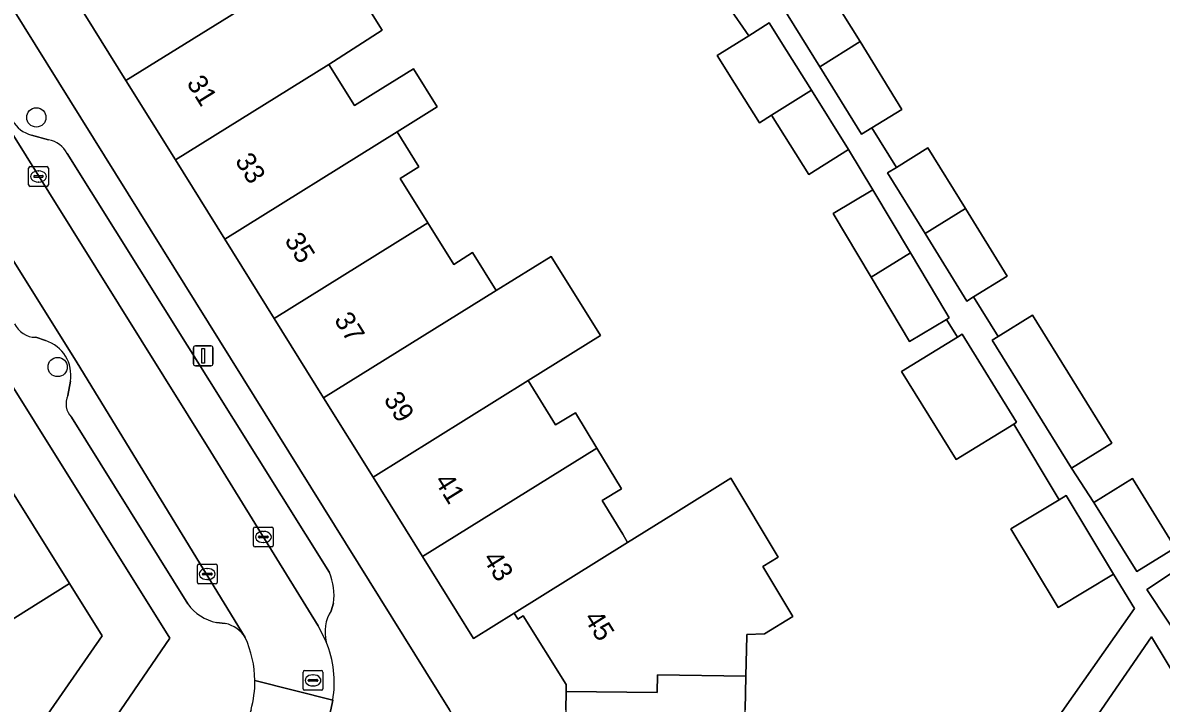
# Model space of a CAD drawing. Extents: x 159279 to 160377, y 384531 to 385888.
# Drawn here: x 159929.1 to 159986.7, y 385000.3 to 385034.8 of the extents above; entities that cross this region are included whole.
import ezdxf

# ---------------------------------------------------------------- set-up
doc = ezdxf.new("R2010")
doc.units = 0
for name, color, linetype in [('IMGEO_Boom', 7, 'Continuous'), ('IMGEO_Erf', 7, 'Continuous'), ('IMGEO_Kolk', 7, 'Continuous'), ('IMGEO_Lichtmast', 7, 'Continuous'), ('IMGEO_Pand', 7, 'Continuous'), ('IMGEO_Pand_nummerreeks', 7, 'Continuous'), ('IMGEO_Parkeervlak_open', 7, 'Continuous'), ('IMGEO_Rijbaan_lokaal_open', 7, 'Continuous'), ('IMGEO_Rioolput', 7, 'Continuous'), ('IMGEO_Voetpad_open', 7, 'Continuous')]:
    doc.layers.add(name, color=color, linetype=linetype)

msp = doc.modelspace()

# ---------------------------------------------------------------- linework, layer by layer
at = {"layer": 'IMGEO_Boom'}
for centre in [(159929.753, 385029.997), (159930.833, 385017.356)]:
    msp.add_circle(centre, 0.489, dxfattribs=at)
at = {"layer": 'IMGEO_Erf'}
for points in [[(159926.157, 384988.496), (159934.035, 385000), (159936.519, 385003.628), (159888.362, 385080.722)], [(159921.539, 385046.778), (159950.682, 385000)], [(159944.781, 385038.403), (159947.267, 385034.412), (159944.56, 385032.68), (159945.857, 385030.598), (159946.817, 385031.196), (159948.851, 385032.463), (159950.057, 385030.526), (159948.023, 385029.26), (159949.123, 385027.493), (159948.174, 385026.902), (159949.576, 385024.651), (159950.885, 385022.55), (159951.845, 385023.148), (159953.043, 385021.225), (159955.828, 385022.952), (159958.312, 385018.949), (159954.66, 385016.666), (159956.049, 385014.427), (159957.055, 385015.036), (159958.133, 385013.253), (159959.379, 385011.191), (159958.405, 385010.602), (159959.445, 385008.883), (159959.694, 385008.472), (159961.999, 385009.906), (159964.911, 385011.718), (159967.321, 385007.731), (159966.531, 385007.253), (159968.059, 385004.725), (159966.618, 385003.844), (159965.723, 385003.803), (159965.722, 385003.748), (159965.676, 385001.696), (159965.638, 385000)], [(159969.567, 385036.9), (159971.462, 385033.835), (159973.581, 385030.407), (159972.063, 385029.468), (159973.301, 385027.467), (159974.9, 385028.455), (159976.795, 385025.39), (159978.914, 385021.962), (159977.21, 385020.908), (159978.447, 385018.906), (159980.192, 385019.984), (159984.206, 385013.491), (159982.162, 385012.227), (159983.303, 385010.495), (159985.259, 385011.704), (159987.424, 385008.202)], [(159956.566, 385000), (159956.58, 385000.928), (159956.585, 385001.283), (159954.409, 385004.75), (159954.142, 385004.584), (159953.947, 385004.896), (159951.885, 385003.612), (159949.305, 385007.755), (159946.802, 385011.773), (159944.3, 385015.791), (159941.798, 385019.808), (159939.296, 385023.826), (159936.794, 385027.844), (159934.292, 385031.861), (159931.79, 385035.878)], [(159980.706, 384998.492), (159985.352, 385005.119), (159984.298, 385006.87), (159981.493, 385005.182), (159979.1, 385009.16), (159981.552, 385010.635), (159979.246, 385014.468), (159976.323, 385012.663), (159973.566, 385017.123), (159976.397, 385018.873), (159975.847, 385019.77), (159973.966, 385018.649), (159972.024, 385021.904), (159970.099, 385025.131), (159972.116, 385026.333), (159970.882, 385028.377), (159968.861, 385027.109), (159966.978, 385030.11), (159966.368, 385029.727), (159965.104, 385031.741), (159964.23, 385033.136), (159965.822, 385034.135), (159964.794, 385035.61)], [(159925.952, 385015.146), (159931.428, 385006.383), (159933.082, 385003.735), (159930.485, 385000), (159926.55, 384994.34)]]:
    msp.add_lwpolyline(points, dxfattribs=at)
msp.add_lwpolyline([(159986.212, 385003.689), (159970.649, 384981.062), (159972.982, 384978.551), (159998.947, 384982.568)], close=True, dxfattribs=at)
at = {"layer": 'IMGEO_Kolk'}
for p, q in [((159929.362, 385026.58), (159929.362, 385027.432)), ((159929.437, 385027.506), (159930.289, 385027.506)), ((159929.85, 385027.286), (159929.875, 385027.286)), ((159930.363, 385027.432), (159930.363, 385026.58)), ((159929.621, 385027), (159929.621, 385027.012)), ((159930.059, 385026.963), (159929.661, 385026.963)), ((159929.664, 385027.049), (159930.062, 385027.049)), ((159929.873, 385026.726), (159929.848, 385026.726)), ((159930.105, 385027.012), (159930.105, 385027)), ((159930.289, 385026.506), (159929.437, 385026.506)), ((159940.826, 385009.247), (159941.678, 385009.247)), ((159940.751, 385008.321), (159940.751, 385009.173)), ((159941.01, 385008.741), (159941.01, 385008.753)), ((159941.448, 385008.704), (159941.05, 385008.704)), ((159941.053, 385008.79), (159941.451, 385008.79)), ((159941.239, 385009.027), (159941.264, 385009.027)), ((159941.494, 385008.753), (159941.494, 385008.741)), ((159941.752, 385009.173), (159941.752, 385008.321)), ((159941.678, 385008.247), (159940.826, 385008.247)), ((159941.262, 385008.467), (159941.237, 385008.467)), ((159937.906, 385006.445), (159937.906, 385007.297)), ((159937.981, 385007.371), (159938.833, 385007.371)), ((159938.394, 385007.151), (159938.419, 385007.151)), ((159938.907, 385007.297), (159938.907, 385006.445)), ((159938.833, 385006.371), (159937.981, 385006.371)), ((159938.165, 385006.865), (159938.165, 385006.877)), ((159938.603, 385006.828), (159938.205, 385006.828)), ((159938.208, 385006.914), (159938.606, 385006.914)), ((159938.417, 385006.591), (159938.392, 385006.591)), ((159938.649, 385006.877), (159938.649, 385006.865))]:
    msp.add_line(p, q, dxfattribs=at)
for points in [[(159929.362, 385026.58), (159929.362, 385027.432)], [(159929.437, 385027.506), (159930.289, 385027.506)], [(159930.363, 385027.432), (159930.363, 385026.58)], [(159930.289, 385026.506), (159929.437, 385026.506)], [(159940.826, 385009.247), (159941.678, 385009.247)], [(159940.751, 385008.321), (159940.751, 385009.173)], [(159941.752, 385009.173), (159941.752, 385008.321)], [(159941.678, 385008.247), (159940.826, 385008.247)], [(159937.906, 385006.445), (159937.906, 385007.297)], [(159937.981, 385007.371), (159938.833, 385007.371)], [(159938.907, 385007.297), (159938.907, 385006.445)], [(159938.833, 385006.371), (159937.981, 385006.371)]]:
    msp.add_lwpolyline(points, dxfattribs=at)
for centre, radius, start, end in [((159929.439, 385027.43), 0.0765, 91.55205, 178.44795), ((159929.439, 385027.43), 0.0765, 91.55205, 178.44795), ((159930.287, 385027.43), 0.0765, 1.55205, 88.44795), ((159930.287, 385027.43), 0.0765, 1.55205, 88.44795), ((159929.439, 385026.582), 0.0765, 181.55205, 268.44795), ((159929.439, 385026.582), 0.0765, 181.55205, 268.44795), ((159929.661, 385027.009), 0.0403, 85.87752, 175.75265), ((159929.658, 385026.999), 0.0366, 178.93798, 274.71019), ((159930.062, 385027.006), 0.043, 264.86636, 352.45326), ((159930.066, 385027.011), 0.0386, 1.73085, 96.63898), ((159930.287, 385026.582), 0.0765, 271.55205, 358.44795), ((159930.287, 385026.582), 0.0765, 271.55205, 358.44795), ((159940.828, 385009.171), 0.0765, 91.55205, 178.44795), ((159940.828, 385009.171), 0.0765, 91.55205, 178.44795), ((159941.676, 385009.171), 0.0765, 1.55205, 88.44795), ((159941.676, 385009.171), 0.0765, 1.55205, 88.44795), ((159941.05, 385008.75), 0.0403, 85.87752, 175.75265), ((159941.047, 385008.74), 0.0366, 178.93798, 274.71019), ((159941.451, 385008.747), 0.043, 264.86636, 352.45326), ((159941.455, 385008.752), 0.0386, 1.73085, 96.63898), ((159940.828, 385008.323), 0.0765, 181.55205, 268.44795), ((159940.828, 385008.323), 0.0765, 181.55205, 268.44795), ((159941.676, 385008.323), 0.0765, 271.55205, 358.44795), ((159941.676, 385008.323), 0.0765, 271.55205, 358.44795), ((159937.983, 385007.295), 0.0765, 91.55205, 178.44795), ((159937.983, 385007.295), 0.0765, 91.55205, 178.44795), ((159938.831, 385007.295), 0.0765, 1.55205, 88.44795), ((159938.831, 385007.295), 0.0765, 1.55205, 88.44795), ((159937.983, 385006.447), 0.0765, 181.55205, 268.44795), ((159937.983, 385006.447), 0.0765, 181.55205, 268.44795), ((159938.205, 385006.874), 0.0403, 85.87752, 175.75265), ((159938.202, 385006.864), 0.0366, 178.93798, 274.71019), ((159938.606, 385006.871), 0.043, 264.86636, 352.45326), ((159938.61, 385006.876), 0.0386, 1.73085, 96.63898), ((159938.831, 385006.447), 0.0765, 271.55205, 358.44795), ((159938.831, 385006.447), 0.0765, 271.55205, 358.44795)]:
    msp.add_arc(centre, radius, start, end, dxfattribs=at)
for centre, major_axis, ratio, start_param, end_param in [((159929.849, 385027.006), (-0.387, 0.002), 0.722429, 4.712389, 7.853982), ((159929.874, 385027.006), (-0.39, 0.002), 0.717154, 1.570796, 4.712389), ((159941.238, 385008.747), (-0.387, 0.002), 0.722429, 4.712389, 7.853982), ((159941.263, 385008.747), (-0.39, 0.002), 0.717154, 1.570796, 4.712389), ((159938.393, 385006.871), (-0.387, 0.002), 0.722429, 4.712389, 7.853982), ((159938.418, 385006.871), (-0.39, 0.002), 0.717154, 1.570796, 4.712389)]:
    msp.add_ellipse(centre, major_axis=major_axis, ratio=ratio, start_param=start_param, end_param=end_param, dxfattribs=at)
at = {"layer": 'IMGEO_Lichtmast'}
for p, q in [((159937.706, 385017.523), (159937.706, 385018.323)), ((159937.706, 385018.323), (159937.706, 385017.523)), ((159937.806, 385018.423), (159938.596, 385018.423)), ((159938.596, 385018.423), (159937.806, 385018.423)), ((159938.696, 385018.323), (159938.696, 385017.523)), ((159938.696, 385017.523), (159938.696, 385018.323)), ((159938.596, 385017.423), (159937.806, 385017.423)), ((159937.806, 385017.423), (159938.596, 385017.423))]:
    msp.add_line(p, q, dxfattribs=at)
msp.add_lwpolyline([(159938.126, 385018.298), (159938.276, 385018.298), (159938.276, 385017.548), (159938.126, 385017.548), (159938.126, 385018.298)], dxfattribs=at)
for centre, start, end in [((159937.806, 385018.323), 90, 180), ((159937.806, 385018.323), 90, 180), ((159938.596, 385018.323), 0, 90), ((159938.596, 385018.323), 360, 90), ((159937.806, 385017.523), 180, 270), ((159937.806, 385017.523), 180, 270), ((159938.596, 385017.523), 270, 0), ((159938.596, 385017.523), 270, 0)]:
    msp.add_arc(centre, 0.1, start, end, dxfattribs=at)
at = {"layer": 'IMGEO_Pand'}
for points in [[(159931.79, 385035.878), (159934.292, 385031.861), (159942.981, 385037.277), (159941.738, 385039.273), (159940.85, 385038.72), (159939.593, 385040.738)], [(159934.292, 385031.861), (159936.794, 385027.844), (159944.56, 385032.68), (159947.267, 385034.412), (159944.781, 385038.403), (159942.981, 385037.277)], [(159969.567, 385036.9), (159967.922, 385035.884), (159967.523, 385035.637), (159969.42, 385032.568), (159971.462, 385033.835)], [(159967.74, 385033.385), (159966.861, 385034.787), (159965.822, 385034.135), (159964.23, 385033.136), (159965.104, 385031.741), (159966.368, 385029.727), (159966.978, 385030.11), (159968.999, 385031.378)], [(159971.462, 385033.835), (159969.42, 385032.568), (159971.537, 385029.143), (159972.063, 385029.468), (159973.581, 385030.407)], [(159944.56, 385032.68), (159936.794, 385027.844), (159939.296, 385023.826), (159948.023, 385029.26), (159950.057, 385030.526), (159948.851, 385032.463), (159946.817, 385031.196), (159945.857, 385030.598)], [(159968.999, 385031.378), (159966.978, 385030.11), (159968.861, 385027.109), (159970.882, 385028.377)], [(159939.296, 385023.826), (159941.798, 385019.808), (159949.576, 385024.651), (159948.174, 385026.902), (159949.123, 385027.493), (159948.023, 385029.26)], [(159974.9, 385028.455), (159973.301, 385027.467), (159972.856, 385027.192), (159974.753, 385024.123), (159976.795, 385025.39)], [(159972.116, 385026.333), (159970.099, 385025.131), (159972.024, 385021.904), (159974.017, 385023.145)], [(159976.795, 385025.39), (159974.753, 385024.123), (159976.87, 385020.698), (159977.21, 385020.908), (159978.914, 385021.962)], [(159941.798, 385019.808), (159944.3, 385015.791), (159953.043, 385021.225), (159951.845, 385023.148), (159950.885, 385022.55), (159949.576, 385024.651)], [(159974.017, 385023.145), (159972.024, 385021.904), (159973.966, 385018.649), (159975.847, 385019.77), (159975.982, 385019.851), (159975.808, 385020.142)], [(159954.66, 385016.666), (159958.312, 385018.949), (159955.828, 385022.952), (159953.043, 385021.225), (159944.3, 385015.791), (159946.802, 385011.773)], [(159980.192, 385019.984), (159978.447, 385018.906), (159978.148, 385018.721), (159982.162, 385012.227), (159984.206, 385013.491)], [(159976.397, 385018.873), (159973.566, 385017.123), (159976.323, 385012.663), (159979.246, 385014.468), (159979.389, 385014.557), (159976.632, 385019.018)], [(159958.133, 385013.253), (159957.055, 385015.036), (159956.049, 385014.427), (159954.66, 385016.666), (159946.802, 385011.773), (159949.305, 385007.755)], [(159925.952, 385015.146), (159917.33, 385009.76), (159917.539, 385009.426), (159918.024, 385008.65), (159919.675, 385009.681), (159919.185, 385010.466), (159919.886, 385010.904), (159922.326, 385006.999), (159924.428, 385008.312), (159927.193, 385003.737), (159931.428, 385006.383)], [(159959.694, 385008.472), (159959.445, 385008.883), (159958.405, 385010.602), (159959.379, 385011.191), (159958.133, 385013.253), (159949.305, 385007.755), (159951.885, 385003.612), (159953.947, 385004.896)], [(159961.999, 385009.906), (159959.694, 385008.472), (159953.947, 385004.896), (159954.142, 385004.584), (159954.409, 385004.75), (159956.585, 385001.283), (159956.58, 385000.928), (159961.191, 385000.864), (159961.204, 385001.759), (159965.676, 385001.696), (159965.722, 385003.748), (159965.723, 385003.803), (159966.618, 385003.844), (159968.059, 385004.725), (159966.531, 385007.253), (159967.321, 385007.731), (159964.911, 385011.718)], [(159983.303, 385010.495), (159985.468, 385006.993), (159987.424, 385008.202), (159985.259, 385011.704)], [(159981.552, 385010.635), (159979.1, 385009.16), (159981.493, 385005.182), (159984.298, 385006.87), (159981.905, 385010.847)], [(159985.98, 385006.088), (159988.144, 385002.821), (159990.056, 385004.088), (159987.891, 385007.354)], [(159927.193, 385003.737), (159925.432, 385000.702), (159923.251, 385002.239), (159921.712, 385000), (159920.787, 384998.654), (159919.751, 384999.204), (159919.488, 384998.833), (159927.211, 384993.538), (159927.372, 384993.77), (159926.55, 384994.34), (159930.485, 385000), (159933.082, 385003.735), (159931.428, 385006.383)], [(159956.58, 385000.928), (159956.566, 385000), (159956.518, 384996.666), (159956.396, 384996.479), (159960.997, 384996.414), (159960.98, 384995.185), (159965.529, 384995.121), (159965.638, 385000), (159965.676, 385001.696), (159961.204, 385001.759), (159961.191, 385000.864)]]:
    msp.add_lwpolyline(points, close=True, dxfattribs=at)
at = {"layer": 'IMGEO_Parkeervlak_open'}
for points in [[(159917.496, 385046.88), (159938.592, 385013.063), (159944.028, 385004.239), (159944.434, 385003.441)], [(159940.335, 385003.658), (159931.815, 385017.566), (159914.634, 385045.069)], [(159930.376, 385028.859), (159929.511, 385029.106)], [(159944.596, 385006.95), (159931.309, 385028.168)], [(159929.721, 385018.859), (159930.217, 385018.698)], [(159931.478, 385016.637), (159931.344, 385015.912)], [(159931.531, 385014.809), (159937.422, 385005.356)], [(159944.688, 385005.008), (159944.799, 385005.39)], [(159938.877, 385004.415), (159939.322, 385004.368)]]:
    msp.add_lwpolyline(points, dxfattribs=at)
for centre, radius, start, end in [((159929.837, 385030.52), 1.451, 157.91102, 257.02864), ((159930.156, 385027.587), 1.291, 26.74985, 80.20125), ((159929.728, 385020.048), 1.189, 204.81446, 269.65028), ((159929.651, 385016.936), 1.851, 350.71165, 72.20818), ((159932.273, 385015.502), 1.016, 156.20039, 223.0442), ((159941.808, 385005.794), 3.018, 352.30567, 22.5226), ((159939.347, 385006.738), 2.37, 215.66232, 258.55332), ((159946.315, 385003.94), 1.946, 146.71868, 194.86697), ((159938.966, 385002.783), 1.625, 32.59482, 77.35284)]:
    msp.add_arc(centre, radius, start, end, dxfattribs=at)
at = {"layer": 'IMGEO_Rijbaan_lokaal_open'}
for points in [[(159944.434, 385003.441), (159944.028, 385004.239), (159938.592, 385013.063), (159917.496, 385046.88), (159914.634, 385045.069), (159931.815, 385017.566), (159940.335, 385003.658)], [(159940.623, 385000), (159940.185, 384998.925), (159943.017, 384997.004), (159943.897, 384998.316), (159944.595, 384999.764), (159944.63, 384999.881), (159944.663, 385000), (159944.764, 385000.479), (159940.821, 385001.478)], [(159940.821, 385001.478), (159944.764, 385000.479)]]:
    msp.add_lwpolyline(points, dxfattribs=at)
for centre, radius, start, end in [((159935.179, 385001.364), 5.643, 1.15321, 23.98232), ((159939.352, 385001.375), 5.485, 350.59423, 22.12013), ((159935.497, 385001.439), 5.324, 344.31912, 0.4205)]:
    msp.add_arc(centre, radius, start, end, dxfattribs=at)
at = {"layer": 'IMGEO_Rioolput'}
for p, q in [((159943.264, 385001.055), (159943.264, 385001.907)), ((159943.339, 385001.981), (159944.191, 385001.981)), ((159943.752, 385001.761), (159943.777, 385001.761)), ((159944.265, 385001.907), (159944.265, 385001.055)), ((159943.523, 385001.475), (159943.523, 385001.487)), ((159943.961, 385001.438), (159943.563, 385001.438)), ((159943.566, 385001.524), (159943.964, 385001.524)), ((159943.775, 385001.201), (159943.75, 385001.201)), ((159944.007, 385001.487), (159944.007, 385001.475)), ((159944.191, 385000.981), (159943.339, 385000.981))]:
    msp.add_line(p, q, dxfattribs=at)
for points in [[(159943.264, 385001.055), (159943.264, 385001.907)], [(159943.339, 385001.981), (159944.191, 385001.981)], [(159944.265, 385001.907), (159944.265, 385001.055)], [(159944.191, 385000.981), (159943.339, 385000.981)]]:
    msp.add_lwpolyline(points, dxfattribs=at)
for centre, radius, start, end in [((159943.341, 385001.905), 0.0765, 91.55205, 178.44795), ((159943.341, 385001.905), 0.0765, 91.55205, 178.44795), ((159944.189, 385001.905), 0.0765, 1.55205, 88.44795), ((159944.189, 385001.905), 0.0765, 1.55205, 88.44795), ((159943.563, 385001.484), 0.0403, 85.87752, 175.75265), ((159943.56, 385001.474), 0.0366, 178.93798, 274.71019), ((159943.964, 385001.481), 0.043, 264.86636, 352.45326), ((159943.968, 385001.486), 0.0386, 1.73085, 96.63898), ((159943.341, 385001.057), 0.0765, 181.55205, 268.44795), ((159943.341, 385001.057), 0.0765, 181.55205, 268.44795), ((159944.189, 385001.057), 0.0765, 271.55205, 358.44795), ((159944.189, 385001.057), 0.0765, 271.55205, 358.44795)]:
    msp.add_arc(centre, radius, start, end, dxfattribs=at)
for centre, major_axis, ratio, start_param, end_param in [((159943.751, 385001.481), (-0.387, 0.002), 0.722429, 4.712389, 7.853982), ((159943.776, 385001.481), (-0.39, 0.002), 0.717154, 1.570796, 4.712389)]:
    msp.add_ellipse(centre, major_axis=major_axis, ratio=ratio, start_param=start_param, end_param=end_param, dxfattribs=at)
at = {"layer": 'IMGEO_Voetpad_open'}
for points in [[(159872.121, 385097.552), (159872.011, 385097.626), (159871.548, 385097.911), (159871.061, 385098.154), (159869.401, 385095.52), (159877.92, 385089.911), (159882.977, 385086.545), (159886.159, 385084.445), (159887.093, 385082.754), (159888.362, 385080.722), (159936.519, 385003.628), (159934.035, 385000), (159926.157, 384988.496), (159925.515, 384987.558), (159922.318, 384982.839), (159919.321, 384978.411), (159922.705, 384976.055), (159935.802, 384995.298)], [(159925.436, 384938.175), (159925.666, 384938.022), (159928.099, 384938.394), (159928.311, 384938.426), (159934.331, 384939.346), (159933.907, 384942.703), (159933.789, 384943.295), (159932.965, 384948.873), (159932.16, 384954.319), (159931.355, 384959.765), (159930.173, 384967.765), (159934.703, 384974.467), (159937.871, 384979.153), (159938.432, 384979.992), (159951.23, 384999.12), (159950.682, 385000), (159921.539, 385046.778), (159920.97, 385047.69), (159895.629, 385088.366), (159894.998, 385089.378)], [(159964.794, 385035.61), (159965.822, 385034.135), (159966.861, 385034.787), (159967.74, 385033.385), (159968.999, 385031.378), (159970.882, 385028.377), (159972.116, 385026.333), (159974.017, 385023.145), (159975.808, 385020.142), (159975.982, 385019.851), (159975.847, 385019.77), (159976.397, 385018.873), (159976.632, 385019.018), (159979.389, 385014.557), (159979.246, 385014.468), (159981.552, 385010.635), (159981.905, 385010.847), (159984.298, 385006.87), (159985.352, 385005.119), (159980.706, 384998.492)], [(159987.424, 385008.202), (159985.468, 385006.993), (159983.303, 385010.495), (159982.162, 385012.227), (159978.148, 385018.721), (159978.447, 385018.906), (159977.21, 385020.908), (159976.87, 385020.698), (159974.753, 385024.123), (159972.856, 385027.192), (159973.301, 385027.467), (159972.063, 385029.468), (159971.537, 385029.143), (159969.42, 385032.568), (159967.523, 385035.637)], [(159929.511, 385029.106), (159930.376, 385028.859)], [(159931.309, 385028.168), (159944.596, 385006.95)], [(159930.217, 385018.698), (159929.721, 385018.859)], [(159931.344, 385015.912), (159931.478, 385016.637)], [(159937.422, 385005.356), (159931.531, 385014.809)], [(159988.144, 385002.821), (159985.98, 385006.088), (159987.891, 385007.354)], [(159944.799, 385005.39), (159944.688, 385005.008)], [(159939.322, 385004.368), (159938.877, 385004.415)], [(159944.764, 385000.479), (159944.663, 385000), (159944.63, 384999.881), (159944.595, 384999.764)]]:
    msp.add_lwpolyline(points, dxfattribs=at)
msp.add_lwpolyline([(159986.212, 385003.689), (159998.947, 384982.568), (159972.982, 384978.551), (159970.649, 384981.062)], close=True, dxfattribs=at)
for centre, radius, start, end in [((159929.837, 385030.52), 1.451, 157.91102, 257.02864), ((159930.156, 385027.587), 1.291, 26.74985, 80.20125), ((159929.728, 385020.048), 1.189, 204.81446, 269.65028), ((159929.651, 385016.936), 1.851, 350.71165, 72.20818), ((159932.273, 385015.502), 1.016, 156.20039, 223.0442), ((159941.808, 385005.794), 3.018, 352.30567, 22.5226), ((159939.347, 385006.738), 2.37, 215.66232, 258.55332), ((159946.315, 385003.94), 1.946, 146.71868, 194.86697), ((159938.966, 385002.783), 1.625, 32.59482, 77.35284), ((159935.179, 385001.364), 5.643, 1.15321, 23.98232), ((159939.352, 385001.375), 5.485, 350.59423, 22.12013), ((159935.497, 385001.439), 5.324, 344.31912, 0.4205)]:
    msp.add_arc(centre, radius, start, end, dxfattribs=at)

# ---------------------------------------------------------------- texts
at = {"layer": 'IMGEO_Pand_nummerreeks'}
for s, rotation, p in [('31', 301.91429, (159937.334, 385031.742)), ('33', 301.91429, (159939.784, 385027.809)), ('35', 301.91429, (159942.293, 385023.779)), ('37', 301.91429, (159944.803, 385019.75)), ('39', 301.91429, (159947.313, 385015.72)), ('41', 301.91429, (159949.882, 385011.594)), ('43', 301.91354, (159952.332, 385007.661)), ('45', 302.11407, (159957.449, 385004.638))]:
    msp.add_text(s, height=1, rotation=rotation, dxfattribs=at).set_placement(p)

doc.saveas('drawing.dxf')
